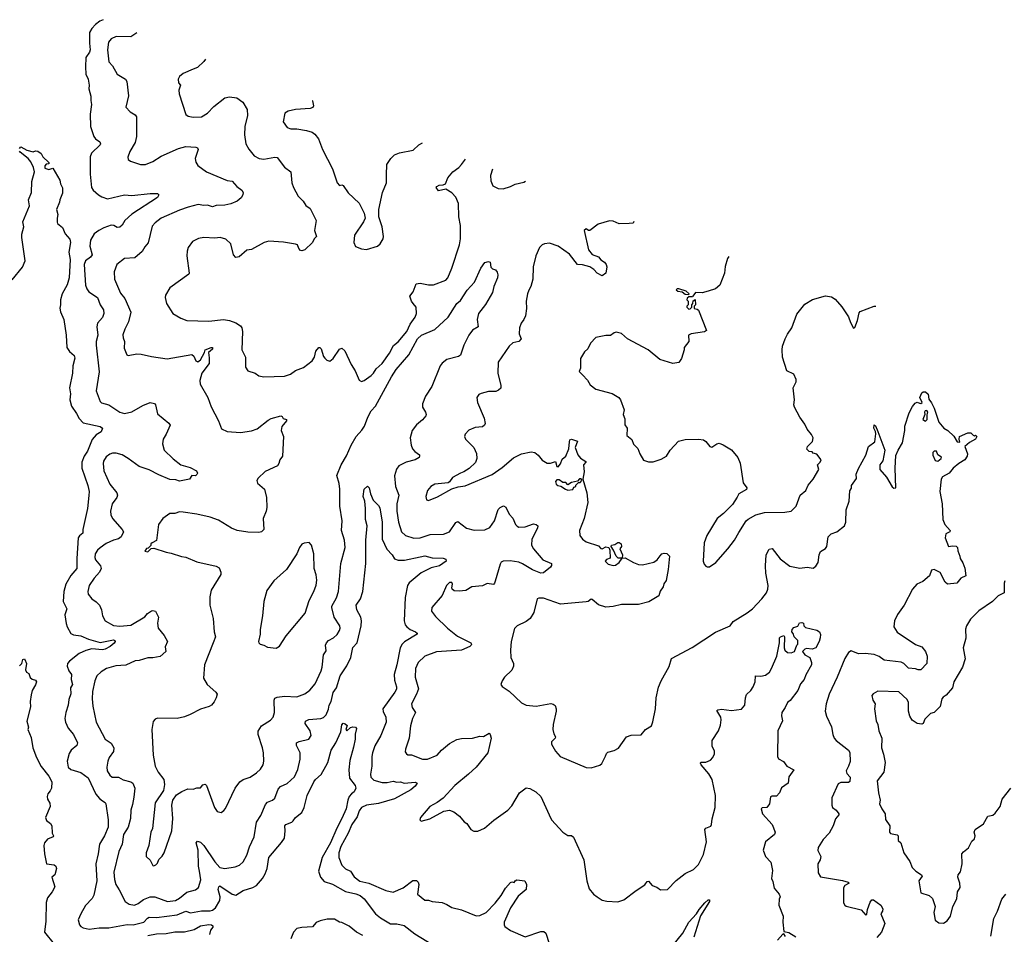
# Model space of a CAD drawing. Extents: x 1933546 to 2138868, y 524910 to 667279.
# Tile 461 of 466: x 2070205 to 2078270, y 642297 to 649791. Entities that reach past the tile are written whole.
import ezdxf

# ---------------------------------------------------------------- set-up
doc = ezdxf.new("R2010")
doc.units = 0

msp = doc.modelspace()

# ---------------------------------------------------------------- linework, layer by layer
at = {"layer": '0CON10XD'}
for points in [[(2070888, 649791.2), (2070861.6, 649778.4), (2070827.1, 649752.9), (2070795, 649719.4), (2070777.6, 649685), (2070777.7, 649597.7), (2070783.8, 649545), (2070777.5, 649525), (2070747.4, 649482.6), (2070743.2, 649405), (2070746.4, 649345), (2070766.7, 649305), (2070774.2, 649255), (2070771.9, 649225), (2070789.4, 649165), (2070787.7, 649127.7), (2070794.2, 649095), (2070782.6, 649017.4), (2070784.2, 648915), (2070813, 648833), (2070826.2, 648815), (2070860.9, 648790.9), (2070867.5, 648775), (2070864, 648765), (2070793, 648697), (2070782.6, 648667.4), (2070783.3, 648525), (2070792.5, 648415), (2070806, 648395), (2070852, 648355), (2070878.8, 648338.8), (2070925, 648324.4), (2071064.3, 648355.7), (2071125, 648351.5), (2071275, 648368.1), (2071335, 648366), (2071343.8, 648355), (2071334, 648335), (2071123.2, 648196.8), (2071066.7, 648145), (2071045, 648106.2), (2071025, 648091.2), (2071005, 648088.6), (2070975.3, 648105.3), (2070955, 648107.8), (2070895.3, 648084.7), (2070854.3, 648065), (2070815, 648035.7), (2070784.4, 647985), (2070780.9, 647935), (2070798.5, 647865), (2070785.7, 647845), (2070743.3, 647815), (2070733.9, 647786.1), (2070744.5, 647615), (2070754.4, 647585), (2070770.9, 647560.9), (2070843.6, 647513.6), (2070864.4, 647455), (2070891.1, 647415), (2070895.6, 647385), (2070885, 647352), (2070842, 647305), (2070837.1, 647275), (2070845.6, 647205), (2070830.9, 647155), (2070832.7, 647125), (2070856.2, 646905), (2070831.1, 646751.1), (2070863.7, 646663.7), (2070875, 646652.9), (2070935, 646635.5), (2071025, 646574.4), (2071065, 646564.4), (2071125, 646577.5), (2071215, 646630), (2071275, 646654.3), (2071310, 646645), (2071317.5, 646635), (2071335, 646561.2), (2071428, 646485), (2071438.6, 646468.6), (2071405.6, 646395), (2071379.4, 646355), (2071374, 646315), (2071388.6, 646265), (2071461.7, 646191.7), (2071524.2, 646145), (2071603, 646123), (2071654, 646095), (2071660.8, 646075), (2071656.8, 646063.2), (2071645, 646053.8), (2071615, 646057.5), (2071595, 646026.7), (2071515, 646010.6), (2071485, 646021.4), (2071435, 646023.1), (2071345, 646060.5), (2071265, 646102.5), (2071185, 646130), (2071095, 646196.7), (2071045, 646226.2), (2070995, 646239.1), (2070965, 646238.2), (2070945, 646231.9), (2070915, 646210), (2070893.1, 646175), (2070888.1, 646155), (2070894.4, 646095), (2070945, 645984), (2071000, 645915), (2071005.5, 645895), (2071000.6, 645875), (2070963.5, 645825), (2070949.4, 645765), (2070950.6, 645735), (2070964.6, 645704.6), (2071044.4, 645615), (2071054.4, 645595), (2071037.3, 645552.7), (2071015, 645537.7), (2070974.8, 645525.2), (2070915, 645497.8), (2070865.4, 645464.6), (2070842.5, 645445), (2070823.1, 645415), (2070820, 645385), (2070825.6, 645365), (2070867.4, 645317.4), (2070872.5, 645295), (2070860, 645265), (2070814.4, 645215), (2070773.3, 645155), (2070763.4, 645106.6), (2070767.1, 645085), (2070795, 645046), (2070832.2, 645022.2), (2070858.8, 644995), (2070874.2, 644954.2), (2070882.5, 644905), (2070906, 644865), (2070975, 644825.8), (2071025, 644821.5), (2071115, 644831.1), (2071230.8, 644899.2), (2071251.2, 644925), (2071285, 644947.1), (2071295, 644950.8), (2071316.7, 644945), (2071342.5, 644895), (2071334.2, 644845), (2071340, 644805), (2071390, 644745), (2071416.7, 644695), (2071397, 644653), (2071403.3, 644615), (2071355, 644572.5), (2071296.7, 644563.3), (2071255, 644562.5), (2071185, 644539.6), (2071152.4, 644537.6), (2071075, 644501.8), (2070993, 644497), (2070916, 644474), (2070872.3, 644447.7), (2070836.3, 644413.7), (2070819.5, 644375), (2070802.7, 644285), (2070799.1, 644225), (2070804.6, 644165), (2070831.9, 644035), (2070905, 643896.2), (2070955, 643862), (2070975.6, 643825), (2070974.3, 643795), (2070938.1, 643745), (2070926.7, 643715), (2070918.6, 643665), (2070922.5, 643635), (2070945, 643600), (2070963.3, 643585), (2071015, 643584.2), (2071052.1, 643562.1), (2071115, 643546.9), (2071132.5, 643535), (2071149.6, 643495), (2071139.8, 643420.2), (2071130.6, 643359.4), (2071116.5, 643315), (2071113.3, 643245), (2071092.8, 643175), (2071054.7, 643115), (2071045.4, 643034.6), (2071016.2, 642975), (2070977.8, 642805), (2070981.1, 642745), (2070993.1, 642705), (2071021.4, 642661.4), (2071068.6, 642565), (2071102.4, 642542.4), (2071145.7, 642535.7), (2071175, 642548.5), (2071218.2, 642581.8), (2071275, 642604.4), (2071312.7, 642602.7), (2071415, 642565.6), (2071481.2, 642575), (2071515, 642592.2), (2071575, 642640.8), (2071645, 642660), (2071670.5, 642679.5), (2071688, 642742), (2071679.4, 642815), (2071668.6, 642855), (2071666.8, 642986.8), (2071651.4, 643045), (2071660.8, 643059.2), (2071685, 643052.5), (2071715, 643024.3), (2071805, 642890.6), (2071845, 642844.6), (2071885, 642836.2), (2071970, 642850), (2072005, 642864.2), (2072035, 642890), (2072065.4, 642944.6), (2072087.2, 643012.8), (2072125.8, 643095), (2072145.6, 643215), (2072179.7, 643270.3), (2072218.6, 643361.4), (2072235, 643380.8), (2072275, 643395.8), (2072295, 643412), (2072323.3, 643485), (2072341.1, 643508.9), (2072395, 643531.9), (2072455, 643585.8), (2072483.8, 643646.2), (2072502.4, 643732.4), (2072503.5, 643785), (2072471.9, 643845), (2072472, 643865), (2072493.8, 643876.2), (2072573.1, 643896.9), (2072594, 643925), (2072583.3, 643965), (2072544.3, 644025), (2072546.6, 644043.4), (2072575, 644056.1), (2072673.3, 644065), (2072695, 644074.4), (2072715, 644095.7), (2072735, 644141.2), (2072738.9, 644175), (2072756.9, 644205), (2072772.6, 644277.4), (2072799.2, 644315), (2072830.4, 644415), (2072884.1, 644495.9), (2072917.1, 644565), (2072933.1, 644646.9), (2072969.5, 644685), (2073003.1, 644825), (2073005.5, 644865), (2072998.9, 644895), (2072966.5, 644955), (2072960.8, 644995), (2072998, 645045), (2073015.6, 645104.4), (2073039.2, 645335), (2073039.6, 645525), (2073051.1, 645645), (2073038.6, 645695), (2073037, 645787), (2073031.1, 645845), (2073020, 645885), (2073026.4, 645943.6), (2073055, 645970), (2073067.5, 645955), (2073078.8, 645905), (2073100.8, 645855), (2073145, 645809.5), (2073155, 645790), (2073174.7, 645675), (2073173.2, 645535), (2073211.5, 645451.5), (2073255.3, 645405.3), (2073275, 645374.4), (2073305, 645361.8), (2073357.8, 645362.2), (2073485, 645389.5), (2073525, 645396.7), (2073585, 645380.8), (2073675, 645380), (2073695, 645370), (2073697.5, 645355), (2073643.8, 645315), (2073575, 645298.5), (2073495, 645257.8), (2073395, 645176.2), (2073380.8, 645155), (2073362.6, 645057.4), (2073354.6, 644865), (2073363.4, 644833.4), (2073376, 644816), (2073404.7, 644794.7), (2073448, 644775), (2073460, 644765), (2073460, 644755), (2073357.4, 644692.6), (2073339.4, 644675), (2073322.5, 644645), (2073294.7, 644505.3), (2073271.6, 644425), (2073275, 644380), (2073291.8, 644325), (2073290.5, 644305), (2073278.9, 644281.1), (2073178.6, 644145), (2073181.2, 644121.2), (2073205.6, 644075), (2073208.1, 644035), (2073164.4, 643925), (2073115, 643840), (2073095.4, 643785), (2073089.6, 643755), (2073090, 643675), (2073077.9, 643607.9), (2073080.6, 643585), (2073105, 643558.9), (2073175, 643542), (2073215, 643540.3), (2073265, 643550.5), (2073295, 643542.5), (2073325, 643545.3), (2073355, 643536.3), (2073445, 643544.3), (2073460, 643535), (2073445, 643511.9), (2073409.5, 643480.5), (2073275, 643407.3), (2073145, 643369.1), (2073045, 643355.4), (2073005.3, 643334.7), (2072985, 643307.5), (2072970.5, 643259.5), (2072925, 643195.5), (2072897.1, 643125), (2072835.6, 643015.6), (2072819.6, 642965), (2072820.6, 642925), (2072844, 642864), (2072875, 642834.4), (2072914.6, 642814.6), (2072945, 642767.8), (2072992.6, 642732.6), (2073065, 642716.7), (2073203.3, 642655), (2073265, 642642), (2073345, 642676.7), (2073425, 642738), (2073455, 642737.5), (2073470, 642725), (2073475.8, 642705), (2073463.8, 642625), (2073525, 642576.7), (2073555, 642576.7), (2073585, 642566.7), (2073665, 642556.2), (2073705, 642541.2), (2073745, 642516), (2073825, 642496), (2073945, 642448.6), (2073975, 642450), (2074025, 642474.5), (2074099.4, 642550.6), (2074148.2, 642615), (2074183.9, 642676.1), (2074225, 642721.2), (2074236.2, 642726.2), (2074255, 642720), (2074262.5, 642735), (2074276.2, 642743.8), (2074342.5, 642735), (2074356.2, 642705), (2074353.3, 642665), (2074289.4, 642610.6), (2074224.4, 642515), (2074173.1, 642395), (2074172.5, 642375), (2074179.7, 642359.7), (2074225, 642326.9), (2074345, 642275.8), (2074475, 642319.2), (2074499.5, 642319.5), (2074513.8, 642305), (2074541.7, 642221.7)], [(2071165.4, 649684.3), (2071115, 649651.5), (2070995, 649653.1), (2070955, 649633.1), (2070933.6, 649606.4), (2070925.3, 649545), (2070936.7, 649446.7), (2070965, 649414), (2071005, 649344.2), (2071073.3, 649305), (2071084.1, 649284.1), (2071096.6, 649166.6), (2071074, 649075), (2071111.2, 649035), (2071150.3, 649010.3), (2071161.4, 648995), (2071162.1, 648835), (2071151.9, 648785), (2071108.3, 648711.7), (2071092.5, 648665), (2071094, 648645), (2071112, 648632), (2071195, 648604.3), (2071235, 648604.4), (2071295, 648630), (2071365, 648673.6), (2071505, 648735.5), (2071565, 648753.3), (2071647.5, 648747.5), (2071660.8, 648740.8), (2071667.7, 648727.7), (2071643.8, 648655), (2071648, 648625), (2071665.6, 648595.6), (2071735, 648545.7), (2071905, 648474.2), (2071945, 648467.5), (2071983.8, 648425), (2072026, 648395), (2072037.1, 648375), (2072034, 648355), (2072019.5, 648330.5), (2071985.9, 648304.1), (2071935, 648282.9), (2071885, 648271.5), (2071815, 648267.8), (2071785, 648258.9), (2071745, 648270.5), (2071715, 648268.1), (2071666.4, 648276.4), (2071585, 648255.6), (2071515, 648231.5), (2071365, 648164.3), (2071315, 648127.5), (2071290.7, 648099.3), (2071258.3, 647961.7), (2071231, 647929), (2071209.5, 647890.5), (2071149.8, 647840.2), (2071065, 647833.8), (2071000.8, 647785), (2070979.4, 647725), (2070983.1, 647665), (2071029.8, 647549.8), (2071065.4, 647505.4), (2071115.6, 647395.6), (2071097.8, 647315), (2071065.5, 647254.5), (2071050.7, 647209.3), (2071051.9, 647185), (2071062.9, 647155), (2071060.5, 647099.5), (2071084, 647045), (2071095, 647038.8), (2071165, 647052), (2071200.5, 647050.5), (2071285, 647031.4), (2071413.2, 647013.2), (2071615, 647047.5), (2071632.9, 647032.9), (2071647.1, 646995), (2071665, 646986.9), (2071686.7, 647005), (2071720, 647065), (2071725, 647085.7), (2071773.3, 647105), (2071783.8, 647103.8), (2071785, 647092), (2071751.2, 647065), (2071758.3, 647021.7), (2071756.7, 646975), (2071698, 646895), (2071681.2, 646835), (2071683.8, 646805), (2071745.4, 646695.4), (2071775, 646620), (2071833.8, 646505), (2071858.3, 646438.3), (2071905, 646416.9), (2072015, 646407.5), (2072105, 646421.4), (2072150.3, 646439.7), (2072239.7, 646510.3), (2072265, 646524), (2072345, 646543.8), (2072355, 646540), (2072364.2, 646524.2), (2072390, 646515), (2072390, 646505), (2072353.2, 646456.8), (2072346.1, 646426.1), (2072366, 646375), (2072358, 646215), (2072335.8, 646185), (2072328.8, 646155), (2072315.7, 646134.3), (2072215, 646088.8), (2072157.5, 646035), (2072147.5, 646015), (2072153.6, 645993.6), (2072210, 645945), (2072228, 645875), (2072229.2, 645795), (2072224, 645765), (2072200.8, 645705), (2072204, 645615), (2072185, 645593.3), (2072165, 645588.8), (2072075, 645590.8), (2071985.8, 645605.8), (2071940, 645625), (2071835, 645689.2), (2071766, 645714), (2071655, 645740), (2071545, 645755.7), (2071515, 645757.5), (2071475, 645746), (2071435, 645743.8), (2071377, 645703), (2071342.5, 645655), (2071326.1, 645523.9), (2071290, 645505), (2071280, 645495), (2071278.3, 645481.7), (2071258.3, 645461.7), (2071245, 645457.5), (2071230, 645435), (2071255, 645430), (2071281.7, 645458.3), (2071305, 645460), (2071405, 645426.7), (2071445, 645421.2), (2071531.7, 645391.7), (2071565, 645386.2), (2071655, 645348.8), (2071814.1, 645314.1), (2071838.3, 645298.3), (2071853.3, 645265), (2071853.3, 645245), (2071774.3, 645115.7), (2071761.7, 645061.7), (2071764.1, 644994.1), (2071790.8, 644885), (2071798.1, 644775), (2071808.1, 644735), (2071791.4, 644685), (2071720, 644505), (2071712, 644395), (2071741.9, 644345), (2071811.7, 644281.7), (2071822.5, 644265), (2071815.8, 644235), (2071798.3, 644201.7), (2071775.5, 644174.5), (2071757.2, 644162.8), (2071685, 644141.4), (2071602.6, 644097.4), (2071555, 644079.4), (2071495, 644064), (2071335, 644066.7), (2071315, 644060), (2071298.3, 644041.7), (2071288.8, 643975), (2071297.5, 643765), (2071314.2, 643675), (2071340, 643625), (2071385, 643566.2), (2071391.4, 643525), (2071382.9, 643475), (2071315.6, 643375), (2071294.3, 643165), (2071279.2, 643135), (2071264.2, 643025), (2071242.5, 642965), (2071240, 642935), (2071273, 642903), (2071295, 642860), (2071305, 642857.5), (2071320, 642865), (2071335, 642880), (2071345, 642910), (2071373, 642937), (2071390, 642965), (2071452.5, 643145), (2071460, 643245), (2071451.4, 643355), (2071460, 643395), (2071490.3, 643439.7), (2071532.6, 643467.4), (2071582.5, 643487.5), (2071625, 643486.7), (2071655, 643497.1), (2071685, 643495.7), (2071705, 643521.1), (2071725, 643526.9), (2071736.2, 643515), (2071802, 643335), (2071824.2, 643304.2), (2071855, 643296.2), (2071878.3, 643311.7), (2071891.2, 643328.8), (2071971.4, 643495), (2072008.8, 643545), (2072035.7, 643564.3), (2072094.5, 643585.5), (2072145, 643619.4), (2072178.8, 643651.2), (2072198.9, 643685), (2072205.5, 643715.5), (2072202.4, 643782.4), (2072194.4, 643825), (2072158.6, 643935), (2072159.1, 643960.9), (2072186.2, 644003.8), (2072259.8, 644050.2), (2072281.9, 644075), (2072293.3, 644115), (2072289.4, 644215), (2072295, 644231.2), (2072315, 644241.1), (2072375, 644248.8), (2072475, 644242.5), (2072542.2, 644267.8), (2072583, 644297), (2072625, 644348), (2072675, 644456.2), (2072683.6, 644486.4), (2072693.8, 644586.2), (2072715, 644620), (2072710, 644665), (2072717.1, 644685), (2072734.2, 644705), (2072775, 644727.1), (2072805, 644753.5), (2072825.8, 644785.8), (2072831.1, 644805), (2072826.7, 644825), (2072781.8, 644895), (2072762.5, 644975), (2072763.4, 644986.6), (2072800, 645055), (2072816.2, 645105), (2072834.5, 645335), (2072871.2, 645465), (2072865.4, 645525), (2072841.2, 645605), (2072845.4, 645685.4), (2072827.7, 645805), (2072827.3, 645945), (2072821.5, 645991.5), (2072802.5, 646055), (2072837.3, 646145), (2072881.9, 646218.1), (2072921.2, 646305), (2072961.3, 646375), (2073008.8, 646428.8), (2073030, 646460), (2073056.2, 646535), (2073085.4, 646585), (2073118.4, 646625), (2073251.4, 646865), (2073288.2, 646925), (2073392.3, 647045), (2073465, 647176.4), (2073497.1, 647205), (2073605, 647253.6), (2073714.2, 647355), (2073785.8, 647465), (2073815, 647490.8), (2073871.8, 647575), (2073929.7, 647640.3), (2073982.5, 647755), (2074015, 647802.5), (2074045, 647810), (2074060, 647805), (2074063.9, 647763.9), (2074079.3, 647749.3), (2074101.2, 647741.2), (2074115, 647722.5), (2074121.7, 647701.7), (2074120, 647675), (2074088.6, 647605), (2074078, 647555), (2074021.7, 647458.3), (2073962.5, 647385), (2073952.9, 647335), (2073960, 647275), (2073915, 647245.8), (2073884.5, 647205.5), (2073842.2, 647125), (2073816.8, 647043.2), (2073798.8, 647031.2), (2073705, 647007.5), (2073665, 646976), (2073648.6, 646955), (2073580, 646785), (2073530, 646705), (2073505.8, 646644.2), (2073504, 646615), (2073530, 646575), (2073535.8, 646555.8), (2073532.5, 646545), (2073505, 646512.9), (2073455, 646472), (2073420.6, 646425), (2073403.3, 646365), (2073412.5, 646305), (2073423.5, 646275), (2073441.9, 646251.9), (2073478.8, 646225), (2073481.2, 646215), (2073476.2, 646205), (2073445, 646185.6), (2073370, 646165), (2073311.2, 646135), (2073292.4, 646107.6), (2073276.6, 646053.4), (2073283.5, 645965), (2073311.5, 645895), (2073295.6, 645825), (2073295.5, 645765), (2073308.5, 645675), (2073331.9, 645595), (2073365.5, 645565.5), (2073435, 645543.6), (2073485, 645545.5), (2073568.3, 645571.7), (2073675.4, 645574.6), (2073725, 645595.7), (2073777.8, 645672.2), (2073795, 645679.2), (2073864.6, 645624.6), (2073927.6, 645607.6), (2074015, 645610.4), (2074055, 645630), (2074095.5, 645685), (2074125, 645778.8), (2074140, 645795), (2074168.3, 645808.3), (2074187.6, 645797.6), (2074215, 645738.8), (2074245.5, 645705.5), (2074265.8, 645655.8), (2074280.3, 645640.3), (2074295, 645634.2), (2074345, 645635.6), (2074415, 645659.1), (2074435, 645655.6), (2074449.2, 645645), (2074447.1, 645625), (2074400, 645535), (2074398.6, 645485), (2074414.6, 645454.6), (2074490, 645365), (2074560, 645335), (2074561.7, 645318.3), (2074552.5, 645305), (2074495, 645258.8), (2074475, 645256.2), (2074405, 645282.1), (2074325, 645333.1), (2074295, 645345.6), (2074222.7, 645357.3), (2074165, 645354), (2074150, 645345), (2074141.2, 645328.8), (2074099.4, 645190.6), (2074095.5, 645174.5), (2074085, 645164.3), (2074035, 645171.2), (2073995, 645152), (2073910, 645145), (2073860, 645115), (2073805, 645109.1), (2073765, 645112.2), (2073747.5, 645125), (2073743.6, 645136.4), (2073750.5, 645165), (2073745, 645180), (2073725, 645178.9), (2073700, 645155), (2073666, 645074), (2073581.2, 644975), (2073578.8, 644945), (2073611.3, 644901.3), (2073708.6, 644805), (2073790.5, 644740.5), (2073900, 644685), (2073906.2, 644675), (2073903.3, 644665), (2073893.3, 644655), (2073825, 644625.7), (2073619.5, 644610.5), (2073525, 644575.4), (2073467.8, 644525), (2073448.2, 644475), (2073444.6, 644404.6), (2073471.7, 644308.3), (2073456.5, 644265), (2073415.6, 644185), (2073420.9, 644155), (2073447.5, 644115), (2073423.9, 644066.1), (2073406.5, 644005), (2073396.7, 643905), (2073366.2, 643815), (2073363.3, 643793.3), (2073372.5, 643775), (2073385, 643767.5), (2073415, 643766), (2073505, 643731.4), (2073545, 643731.4), (2073624.2, 643765), (2073660, 643805), (2073725, 643859.2), (2073785, 643892.5), (2073825, 643900.8), (2073915, 643902.9), (2073975, 643920), (2074005, 643918), (2074050, 643945), (2074060, 643935), (2074066.7, 643905), (2074040, 643785), (2073944.2, 643665), (2073881.1, 643608.9)], [(2071727.4, 649467.5), (2071715, 649448.8), (2071660.6, 649399.4), (2071625.8, 649385.8), (2071545, 649350), (2071514.1, 649325.9), (2071503.3, 649305), (2071506.7, 649275), (2071523.3, 649255), (2071510, 649215), (2071511.2, 649185), (2071566.7, 649015), (2071585, 649001.2), (2071625, 648992.5), (2071695, 648996), (2071745, 649024), (2071795, 649078.8), (2071885, 649150), (2071925, 649160), (2071985, 649151.2), (2072034.2, 649114.2), (2072068.9, 649055), (2072070.9, 649005), (2072048.6, 648915), (2072047, 648847), (2072058, 648775), (2072081.1, 648731.1), (2072126.3, 648676.3), (2072165.9, 648654.1), (2072205, 648648), (2072295, 648665.6), (2072315, 648662.5), (2072375, 648583.3), (2072426, 648545), (2072434.2, 648455), (2072448, 648415), (2072485.8, 648345), (2072528, 648305), (2072550, 648270), (2072585, 648243.3), (2072632.5, 648145), (2072621.2, 648065), (2072637.5, 648015), (2072616.7, 647995), (2072602.5, 647965), (2072540, 647905), (2072515, 647897.5), (2072505, 647901.2), (2072492, 647915), (2072480, 647945), (2072465, 647951.2), (2072365, 647969.4), (2072245, 647975.7), (2072206.7, 647965), (2072105, 647909.2), (2072065, 647902.5), (2072002, 647848), (2071975, 647843.3), (2071955.4, 647865), (2071934, 647954), (2071895, 647992), (2071847.1, 648007.1), (2071805, 648000.5), (2071715, 648006.4), (2071670.5, 647999.5), (2071620, 647975), (2071586.2, 647925), (2071576.2, 647895), (2071573.8, 647855), (2071594.4, 647715), (2071591.4, 647705), (2071436.2, 647595), (2071398.6, 647535), (2071395.8, 647515), (2071406.7, 647465), (2071460, 647385), (2071525, 647346.2), (2071575, 647326.2), (2071755, 647321.9), (2071874.2, 647334.2), (2071925, 647327.5), (2071975, 647308), (2072015, 647283.5), (2072025.3, 647265.2), (2072029.5, 647235), (2072024.4, 647085), (2072054.2, 647025), (2072054, 646945), (2072073.3, 646915), (2072133.9, 646893.9), (2072165, 646873.8), (2072205, 646863.8), (2072375, 646870.8), (2072424.3, 646885.7), (2072464.3, 646915.7), (2072529.7, 646940.3), (2072602, 646995), (2072618.9, 647025), (2072630, 647075), (2072655, 647103.8), (2072665, 647106.2), (2072675.5, 647095.5), (2072695, 647032.5), (2072705, 647017.5), (2072721.7, 647001.7), (2072745, 646993.3), (2072772.5, 647015), (2072825, 647092.5), (2072845, 647100), (2072868.3, 647078.3), (2072920, 646965), (2072953.3, 646915), (2072987, 646837), (2073005, 646827.5), (2073027.5, 646835), (2073083.3, 646875), (2073104.1, 646895.9), (2073125, 646931.2), (2073175.6, 646975), (2073235, 647060), (2073267.7, 647122.3), (2073305, 647150.6), (2073375, 647237.5), (2073402.5, 647295), (2073445.5, 647354.5), (2073455.5, 647384.5), (2073453.3, 647435), (2073428.8, 647465), (2073413.6, 647483.6), (2073400.6, 647525), (2073427.9, 647562.1), (2073452.4, 647627.6), (2073485, 647632), (2073555, 647619.1), (2073595, 647618.6), (2073695, 647655.6), (2073710.9, 647675), (2073745.5, 647755), (2073807.5, 647945), (2073815.6, 647995.6), (2073814.6, 648105), (2073801.5, 648175), (2073798.7, 648285), (2073777.9, 648337.9), (2073745, 648372.5), (2073695, 648401.2), (2073635, 648390), (2073617.5, 648415), (2073622.5, 648425), (2073640, 648435), (2073675, 648436.7), (2073693.9, 648446.1), (2073712.9, 648495), (2073752.5, 648545), (2073801.1, 648578.9), (2073824.3, 648605), (2073855.6, 648649.2)], [(2072607.4, 649128.1), (2072604.2, 649125.8), (2072612, 649085), (2072607.7, 649072.3), (2072585, 649063.8), (2072463.6, 649056.4), (2072405, 649042.5), (2072376.7, 649025), (2072363.9, 648953.9), (2072395, 648907.5), (2072427, 648897), (2072475, 648896.7), (2072555, 648884.2), (2072600.9, 648870.9), (2072623.6, 648853.6), (2072651.9, 648815), (2072685, 648726.7), (2072767.9, 648567.9), (2072806.2, 648455), (2072825, 648433.3), (2072845, 648437.5), (2072855, 648432.5), (2072895, 648372), (2072985, 648288), (2073028, 648205), (2073033.9, 648166.1), (2073022, 648135), (2072948.8, 648025), (2072941.2, 647965), (2072955, 647932.5), (2073005, 647912.5), (2073045, 647907.5), (2073135, 647936.7), (2073156.7, 647955), (2073183.3, 647995), (2073186.2, 648015), (2073174.2, 648095), (2073148, 648175), (2073145.7, 648235), (2073175.8, 648375.8), (2073209.1, 648455), (2073210.5, 648520.5), (2073211.9, 648605), (2073245, 648654), (2073275, 648684), (2073315, 648701.4), (2073429.1, 648720.9), (2073473.7, 648766.3), (2073504.3, 648782.2)], [(2070202.5, 648735), (2070215, 648750), (2070265, 648722.5), (2070315, 648707.5), (2070335, 648717.5), (2070355, 648712.5), (2070382.5, 648695), (2070395, 648667.5), (2070445, 648620), (2070445, 648610), (2070423, 648607), (2070410, 648595), (2070412.5, 648575), (2070445, 648562.5), (2070477.5, 648575), (2070533.3, 648475), (2070538.8, 648445), (2070555.9, 648414.1), (2070555, 648370), (2070533.3, 648315), (2070532.5, 648295), (2070506.7, 648235), (2070518.8, 648195), (2070511.2, 648165), (2070511.7, 648131.7), (2070515, 648122.5), (2070555, 648087.5), (2070576.9, 648036.9), (2070615, 647993.8), (2070621.9, 647965), (2070608.9, 647885), (2070617.7, 647825), (2070610.4, 647675), (2070595, 647618), (2070553.1, 647545), (2070539.4, 647495), (2070540.8, 647455), (2070533.5, 647426.5), (2070538.3, 647398.3), (2070568, 647335), (2070586.7, 647205), (2070591.4, 647105), (2070612.4, 647072.4), (2070650.3, 647040.3), (2070657, 647017), (2070641.2, 646955), (2070637.5, 646895), (2070614.2, 646775), (2070620.8, 646725), (2070617.1, 646675), (2070629.2, 646625), (2070671.9, 646565), (2070692, 646522), (2070725, 646488), (2070865, 646458), (2070883.3, 646445), (2070873.3, 646415), (2070830.6, 646389.4), (2070799.1, 646350.9), (2070762.1, 646255), (2070734.7, 646215.3), (2070715.5, 646165), (2070715.4, 646115), (2070764.4, 645975), (2070774.4, 645925), (2070772.9, 645892.9), (2070760.4, 645785), (2070723.3, 645615), (2070722, 645585), (2070695, 645563.1), (2070685.4, 645545), (2070672.9, 645375), (2070674.4, 645295), (2070623.1, 645236.9), (2070584.2, 645165.8), (2070567.7, 645105), (2070561.9, 645025), (2070591.1, 644965), (2070575.6, 644915), (2070585, 644842.5), (2070592.9, 644815), (2070625, 644761.2), (2070645, 644750), (2070705, 644742.5), (2070768, 644715), (2070865, 644688.8), (2070975, 644710), (2070984.4, 644705), (2070986.9, 644695), (2070978, 644682), (2070945.3, 644654.7), (2070905, 644633.3), (2070885, 644628.7), (2070795.3, 644635.3), (2070746.3, 644623.6), (2070693.1, 644596.9), (2070613.3, 644535), (2070596.7, 644515), (2070593.3, 644495), (2070608.8, 644455), (2070628.8, 644425), (2070625.8, 644385), (2070638.6, 644345), (2070622.5, 644315), (2070623.5, 644266.5), (2070608.3, 644221.7), (2070603.5, 644175), (2070582.5, 644115), (2070575.6, 644065), (2070580, 644035), (2070602.5, 643985), (2070645, 643934.2), (2070678.6, 643865), (2070674.2, 643845), (2070627.1, 643805), (2070611.7, 643778.3), (2070592.9, 643715), (2070602.5, 643665), (2070625, 643646.9), (2070705, 643623.1), (2070765, 643578.5), (2070829.4, 643445), (2070859.4, 643409.4), (2070885, 643390), (2070905.5, 643375.5), (2070910, 643365), (2070928.9, 643235), (2070929.5, 643175), (2070900, 643105), (2070858.2, 643035), (2070848.5, 642955), (2070829.6, 642875), (2070838.4, 642735), (2070813.5, 642616.5), (2070799.1, 642590.9), (2070745, 642534), (2070705, 642463.8), (2070685.7, 642415), (2070696, 642375), (2070705, 642362), (2070725, 642350.8), (2070775, 642338.5), (2070855, 642349.5), (2070935, 642350.9), (2071085, 642376.1), (2071135, 642373.3), (2071222.5, 642395), (2071251, 642429), (2071265, 642436.8), (2071326.1, 642433.9), (2071495, 642457.1), (2071565, 642486.9), (2071605, 642472.3), (2071695, 642489.3), (2071765, 642488.4), (2071785, 642493.9), (2071809.5, 642515), (2071844.2, 642575), (2071846.2, 642605), (2071831.9, 642665), (2071835.3, 642684.7), (2071845, 642693.6), (2071945, 642624.5), (2071975, 642618.5), (2072035, 642655.4), (2072115, 642680), (2072145, 642695.5), (2072195, 642754.4), (2072216.8, 642793.2), (2072232.1, 642835), (2072245, 642925.8), (2072350.5, 643049.5), (2072373.1, 643085), (2072380, 643145), (2072375.8, 643185), (2072385, 643195.6), (2072434.6, 643215.4), (2072445, 643227.5), (2072465, 643254.2), (2072516, 643295), (2072534.1, 643335.9), (2072560, 643435), (2072615.6, 643545), (2072628.6, 643565), (2072675, 643607.1), (2072713.5, 643675), (2072728.1, 643705), (2072757.1, 643805), (2072794.4, 643865), (2072834.4, 643955), (2072845, 644012.5), (2072855, 644026.7), (2072872.5, 644022.5), (2072887, 644007), (2072877.5, 643975), (2072885, 643963.3), (2072915, 643990), (2072933, 643997), (2072955, 643993.3), (2072963.6, 643983.6), (2072952.1, 643937.9), (2072953.1, 643895), (2072940.2, 643829.8), (2072908.2, 643721.8), (2072901.1, 643645), (2072906.1, 643576.1), (2072952, 643515), (2072958.8, 643495), (2072946.2, 643465), (2072922.3, 643447.7), (2072905.3, 643424.7), (2072893.6, 643396.4), (2072878.9, 643325), (2072844.7, 643245), (2072802.9, 643167.1), (2072750.8, 643045), (2072684.1, 642925.9), (2072652.7, 642815), (2072669.6, 642765), (2072699.7, 642729.7), (2072767, 642707), (2072875, 642646.9), (2072959.2, 642629.2), (2072994.3, 642615), (2073027.6, 642587.6), (2073120.9, 642465), (2073160.9, 642430.9), (2073242.5, 642382.5), (2073295, 642382.5), (2073355, 642369.4), (2073441.2, 642301.2), (2073590.6, 642210.6)], [(2070145, 647660), (2070227.2, 647762.8), (2070250, 647815), (2070222.3, 648007.7), (2070222, 648035), (2070238.6, 648095), (2070230, 648135), (2070284.4, 648265), (2070278.5, 648315), (2070300.8, 648375), (2070306, 648465), (2070326.7, 648545), (2070318.8, 648578.8), (2070296.4, 648626.4), (2070273.6, 648653.6), (2070210, 648705), (2070203.3, 648715)], [(2074079.2, 648566.3), (2074060.8, 648515), (2074065, 648470), (2074080.5, 648430.5), (2074125, 648406.7), (2074165, 648406.2), (2074225, 648424), (2074265, 648443.8), (2074335, 648460.8), (2074348.1, 648466.7)], [(2075235, 648138.2), (2075231.2, 648125), (2075198.3, 648121.7), (2075115, 648118.1), (2075065, 648141.2), (2075036.6, 648143.4), (2074942.5, 648115), (2074875, 648062.5), (2074863, 648063), (2074845, 648077.5), (2074830, 648065), (2074863.8, 647905), (2074895, 647866.7), (2074945, 647848), (2074964.5, 647824.5), (2074996.2, 647805), (2075008, 647785), (2075013.8, 647765), (2075007.5, 647715), (2074976.4, 647693.6), (2074935, 647712.9), (2074909.2, 647745), (2074875, 647766.9), (2074815, 647783.1), (2074775, 647785.6), (2074709.1, 647869.1), (2074616.7, 647935), (2074545, 647960.6), (2074505, 647955.5), (2074485, 647945.7), (2074464.3, 647925), (2074432.8, 647857.2), (2074410.6, 647765), (2074409.4, 647665), (2074391.4, 647605), (2074375.5, 647574.5), (2074364.3, 647545), (2074354.4, 647485.6), (2074357.5, 647425), (2074349.5, 647365), (2074335, 647333.8), (2074312, 647305), (2074298.8, 647265), (2074296, 647216), (2074313.8, 647175), (2074292.5, 647155), (2074245, 647142.5), (2074214.6, 647115.4), (2074124.2, 646985), (2074120.6, 646895), (2074147.1, 646795), (2074145, 646772.5), (2074127.5, 646755), (2074104.1, 646745.9), (2074045, 646744.2), (2073985, 646728.8), (2073965, 646720), (2073948.8, 646695), (2073954.2, 646655), (2074010.6, 646525), (2074017.3, 646482.7), (2074012.3, 646467.7), (2073995.9, 646454.1), (2073935, 646450.8), (2073885, 646428), (2073853.3, 646395), (2073850, 646375), (2073856.7, 646355), (2073926, 646285), (2073947.7, 646237.7), (2073949.2, 646195), (2073938.3, 646161.7), (2073885.8, 646114.2), (2073844.2, 646085.8), (2073815, 646076.2), (2073750.3, 646039.7), (2073726.4, 646003.6), (2073715, 645997.5), (2073605, 645986), (2073572.5, 645965), (2073546.4, 645933.6), (2073531.2, 645885), (2073537, 645857), (2073555, 645852.5), (2073627.7, 645882.3), (2073743.8, 645946.2), (2073797, 645963), (2073855, 645972.5), (2074075, 646063.8), (2074157.9, 646122.1), (2074250.3, 646199.7), (2074315.9, 646234.1), (2074395, 646251.2), (2074423.9, 646243.9), (2074452.7, 646222.7), (2074485, 646182.5), (2074525, 646157.5), (2074553, 646157), (2074595, 646170), (2074605, 646130), (2074615, 646127.5), (2074635, 646152.5), (2074649.5, 646190.5), (2074677.5, 646215), (2074703.8, 646275), (2074707.7, 646332.3), (2074712.7, 646347.3), (2074725, 646353.8), (2074775, 646337.5), (2074756.2, 646285), (2074775.7, 646225.7), (2074798.3, 646198.3), (2074841.7, 646171.7), (2074842.5, 646165), (2074824, 646145), (2074828.6, 646085), (2074817, 646027), (2074850.8, 645915), (2074858.6, 645835), (2074828.1, 645705), (2074790, 645605), (2074793.8, 645565), (2074813.8, 645535), (2074845, 645512), (2074945, 645480), (2074965, 645457.5), (2074975, 645456.7), (2075005, 645472), (2075030, 645465), (2075040, 645445), (2075041.7, 645378.3), (2075013, 645367), (2075000, 645355), (2075025, 645330), (2075065, 645317.5), (2075085, 645322.5), (2075116.4, 645343.6), (2075140, 645380), (2075165, 645381.2), (2075232.2, 645342.2), (2075275, 645326.9), (2075306.6, 645323.4), (2075398.8, 645345), (2075427.5, 645365), (2075452.4, 645397.6), (2075464.5, 645415.5), (2075485, 645420), (2075506.5, 645416.5), (2075526.9, 645395), (2075518, 645285), (2075500, 645195), (2075482.1, 645167.9), (2075476.9, 645143.1), (2075452.1, 645107.9), (2075440.3, 645069.7), (2075358.2, 645021.8), (2075275, 645000), (2075135, 644999.6), (2075065, 644981.5), (2075005, 644977.8), (2074945, 644997.1), (2074895, 645040), (2074885, 645042.5), (2074862.5, 645025), (2074845, 645020), (2074635, 645003.1), (2074495, 645050), (2074458, 645052), (2074443.3, 645045), (2074415.5, 644935), (2074385.5, 644885), (2074355, 644860.9), (2074278.8, 644825), (2074257.8, 644802.2), (2074232.2, 644695), (2074225.6, 644625), (2074229.2, 644565), (2074248.9, 644515), (2074248.9, 644495), (2074235, 644462), (2074176.7, 644405), (2074156.7, 644375), (2074147.5, 644345), (2074156.4, 644326.4), (2074215, 644288.8), (2074314.4, 644194.4), (2074353, 644173), (2074435, 644166), (2074555, 644187.5), (2074575, 644183.8), (2074592.3, 644172.3), (2074600.8, 644145), (2074600, 644125), (2074575.7, 644015), (2074572.9, 643975), (2074580, 643940), (2074593.8, 643915), (2074591.2, 643905), (2074560, 643875), (2074560, 643855), (2074595, 643796.7), (2074631.2, 643755), (2074845, 643664), (2074885, 643661.2), (2074956.8, 643683.2), (2074972.5, 643697.5), (2075004.2, 643755.8), (2075011.7, 643778.3), (2075021.7, 643788.3), (2075075, 643804), (2075108.7, 643821.3), (2075175.9, 643914.1), (2075215, 643928), (2075295, 643930), (2075330, 643975), (2075380, 644005), (2075392.3, 644037.7), (2075413.8, 644145), (2075418.8, 644235), (2075437.7, 644322.3), (2075458.8, 644375), (2075525, 644492.5), (2075544.3, 644555.7), (2075714.1, 644645.9), (2075905, 644772), (2076023.3, 644825), (2076049.7, 644860.3), (2076165, 644930), (2076206.7, 644965)], [(2076012.7, 647850.1), (2076003.3, 647835), (2075985, 647770), (2075978, 647715), (2075940, 647615), (2075905, 647586.2), (2075845, 647566.2), (2075795, 647553.8), (2075740, 647555), (2075720, 647525), (2075715, 647520), (2075685, 647520), (2075671.7, 647508.3), (2075670, 647495), (2075680, 647485), (2075680, 647455), (2075670, 647445), (2075670, 647435), (2075685, 647420), (2075698.3, 647421.7), (2075710, 647435), (2075710, 647455), (2075720, 647465), (2075721.7, 647488.3), (2075738.3, 647498.3), (2075740, 647455), (2075730, 647445), (2075730, 647425), (2075755, 647420), (2075765, 647410), (2075832, 647245), (2075815, 647234.6), (2075705, 647216.9), (2075684, 647205), (2075686.2, 647155), (2075647.5, 647105), (2075648, 647085), (2075627.1, 647015), (2075605, 646982.9), (2075555, 646974.3), (2075447.7, 647007.7), (2075353.3, 647085), (2075182.5, 647175), (2075135, 647218.8), (2075090.5, 647229.5), (2075075, 647226.2), (2075045, 647203.8), (2075005, 647203.3), (2074925, 647186.7), (2074880.7, 647139.3), (2074857.5, 647095), (2074830.7, 647069.3), (2074797.5, 647015), (2074797.5, 646935), (2074788.3, 646908.3), (2074815, 646880), (2074856.1, 646836.1), (2074878.3, 646798.3), (2074925, 646763.3), (2075057.7, 646727.7), (2075112.5, 646695), (2075127.3, 646677.3), (2075156.2, 646595), (2075148, 646555), (2075160.9, 646520.9), (2075162.7, 646472.7), (2075180, 646445), (2075178.8, 646385), (2075220.5, 646350.5), (2075233.9, 646313.9), (2075268.3, 646278.3), (2075283.8, 646235), (2075315, 646182.5), (2075355, 646167.5), (2075395, 646167.5), (2075460.7, 646189.3), (2075502.5, 646215), (2075532.5, 646265), (2075602.1, 646337.9), (2075655, 646350.8), (2075763.9, 646353.9), (2075805, 646348), (2075825.7, 646335.7), (2075857.5, 646295), (2075875, 646287.5), (2075914.1, 646315.9), (2075935, 646320), (2075967.7, 646307.7), (2076035, 646267.5), (2076087.5, 646205), (2076106.4, 646156.4), (2076130, 645995), (2076160, 645955), (2076157.3, 645942.7), (2076096.7, 645905), (2076081.7, 645878.3), (2076045, 645817.5), (2075970, 645745), (2075917.5, 645705), (2075834.3, 645565), (2075812.9, 645505), (2075804.2, 645354.2), (2075810.5, 645330.5), (2075825, 645312.5), (2075835, 645306.7), (2075855, 645308.8), (2075905.9, 645344.1), (2076005.8, 645454.2), (2076060, 645525), (2076095, 645590), (2076155.9, 645684.1), (2076171.2, 645698.8), (2076235, 645734), (2076305, 645752.2), (2076473, 645757), (2076525, 645763.8), (2076566, 645805), (2076598, 645895), (2076645, 645933.3), (2076664.3, 645975.7), (2076704.4, 646025.6), (2076750.8, 646105), (2076740, 646145), (2076762.5, 646165), (2076770, 646185), (2076735, 646230), (2076705, 646240), (2076695, 646250), (2076671.7, 646251.7), (2076653, 646273), (2076656.7, 646295), (2076699.2, 646335), (2076704.3, 646365), (2076691.7, 646391.7), (2076655.6, 646435), (2076636.4, 646476.4), (2076595, 646534), (2076550.6, 646615), (2076546.4, 646636.4), (2076552.2, 646675), (2076541.5, 646775), (2076564.3, 646825), (2076565, 646842.5), (2076546.7, 646886.7), (2076488.8, 646915), (2076453.5, 647025), (2076449.2, 647085), (2076452.9, 647115), (2076474.2, 647175), (2076494.2, 647215), (2076530, 647265), (2076571.7, 647378.3), (2076635, 647460), (2076700.3, 647499.7), (2076805, 647528.6), (2076855, 647519.2), (2076885, 647500), (2076937.9, 647437.9), (2076995, 647356.2), (2077009.7, 647309.7), (2077035, 647262.5), (2077045, 647270), (2077068.8, 647325), (2077081.7, 647388.3), (2077089.5, 647400.5), (2077205, 647442.5), (2077216.7, 647442.9)], [(2075685, 647540), (2075690, 647545), (2075665, 647567.5), (2075605, 647586.2), (2075590, 647585), (2075583, 647577), (2075595, 647567.5), (2075631.7, 647561.7), (2075655, 647542.5), (2075685, 647540)], [(2076206.7, 644965), (2076284, 645045), (2076322, 645095), (2076334.2, 645125), (2076335.8, 645155), (2076315.8, 645255), (2076314.2, 645315), (2076319.2, 645405), (2076345, 645453.8), (2076367.3, 645457.3), (2076435, 645373.8), (2076514.5, 645314.5), (2076595, 645295.8), (2076655, 645303.8), (2076703.6, 645296.4), (2076725, 645312.5), (2076745.8, 645344.2), (2076753.1, 645405), (2076765, 645432.5), (2076805, 645458.8), (2076815.6, 645474.4), (2076828, 645555), (2076853.1, 645576.9), (2076898, 645595), (2076962, 645645), (2076970.8, 645675), (2076975.8, 645775), (2077000, 645845), (2077005, 645930), (2077017.5, 645952.5), (2077018, 645975), (2077058.8, 646031.2), (2077057.3, 646067.3), (2077075.5, 646114.5), (2077135.9, 646224.1), (2077157.5, 646295), (2077209.2, 646330.8), (2077217.9, 646397.9), (2077215.6, 646415.6), (2077200.4, 646445), (2077205, 646471.2), (2077215, 646464.2), (2077235, 646418), (2077290.4, 646265), (2077274.4, 646175.6), (2077250, 646145), (2077250, 646105), (2077305, 646043.3), (2077352.2, 645962.2), (2077365, 645951.1), (2077380.8, 645955), (2077375.7, 646115), (2077380.7, 646219.3), (2077400, 646265), (2077435.8, 646324.2), (2077454.2, 646424.2), (2077455, 646460), (2077490.9, 646569.1), (2077517.5, 646622.5), (2077540.5, 646649.5), (2077555, 646656.7), (2077575, 646650), (2077585, 646646.7), (2077596.7, 646655), (2077577.5, 646695), (2077595, 646732.5), (2077605, 646742.5), (2077625, 646742.5), (2077645, 646722.5), (2077652.3, 646682.3), (2077675, 646652.5), (2077696.8, 646606.8), (2077733.9, 646493.9), (2077773.6, 646443.6), (2077806.7, 646425), (2077857.7, 646377.7), (2077885, 646332.5), (2077905, 646330), (2077900, 646355), (2077903.6, 646376.4), (2077970, 646405), (2077995, 646406.7), (2078015, 646387.5), (2078025, 646382.5), (2078035, 646386.7), (2078046.2, 646375), (2078033.3, 646355), (2077983.6, 646326.4), (2077947.5, 646295), (2077968.8, 646235), (2077965.9, 646214.1), (2077947.5, 646185), (2077896.4, 646153.6), (2077850, 646115), (2077818.8, 646075), (2077763.3, 646045), (2077753.9, 646026.1), (2077740.8, 645925), (2077760, 645825), (2077766.2, 645695), (2077783.9, 645653.9), (2077827.5, 645605), (2077822.5, 645595), (2077792, 645578), (2077785.7, 645545), (2077814.1, 645474.1), (2077845, 645480.6), (2077876, 645476), (2077887.5, 645465), (2077888.3, 645438.3), (2077906.7, 645395), (2077907.5, 645375), (2077930.7, 645340.7), (2077947.9, 645297.9), (2077953.8, 645235), (2077915, 645213.8), (2077882.5, 645175), (2077805, 645166), (2077785, 645181.2), (2077745, 645262), (2077695, 645285.7), (2077675, 645280), (2077656.2, 645233.8), (2077603.1, 645186.9), (2077554.2, 645165), (2077516.9, 645125), (2077450, 644995), (2077395, 644916.2), (2077370.8, 644865), (2077364, 644815), (2077392.4, 644772.4), (2077542.6, 644672.6), (2077595, 644653.6), (2077625.5, 644615), (2077637.5, 644575), (2077636.7, 644515), (2077587.5, 644465), (2077565.8, 644464.2), (2077543.4, 644473.4), (2077485, 644477.5), (2077447, 644517), (2077425, 644525.8), (2077285, 644542.5), (2077245, 644572.5), (2077205, 644589.5), (2077131.3, 644598.7), (2077075, 644594), (2077015, 644618.8), (2076993.4, 644606.6), (2076962.5, 644557.5), (2076901.8, 644405), (2076836.7, 644265), (2076810, 644185), (2076803.1, 644125), (2076812.5, 644085), (2076855.6, 643995.6), (2076864.2, 643935), (2076875.8, 643905), (2076893.6, 643883.6), (2076995, 643805.8), (2077005, 643786.2), (2077007.1, 643712.9), (2076995, 643674), (2076974, 643635), (2076981.2, 643615), (2077007.3, 643585), (2077005, 643548.8), (2076995, 643541.9), (2076930.7, 643539.3), (2076910, 643530), (2076856.7, 643415), (2076856.7, 643355), (2076863.8, 643335), (2076893, 643313), (2076913.8, 643285), (2076914, 643275), (2076887.6, 643242.4), (2076867.5, 643185), (2076835.7, 643125), (2076785.7, 643074.3), (2076745, 643007.5), (2076743.2, 642983.2), (2076766, 642935), (2076762.9, 642907.1), (2076742, 642875), (2076745, 642800), (2076765, 642766.7), (2076945, 642738.1), (2076992, 642725), (2077000, 642715), (2076962.6, 642697.4), (2076952.6, 642677.4), (2076954, 642555), (2076963.8, 642535), (2076975, 642528), (2077097.7, 642497.7), (2077135, 642452.5), (2077145, 642462.5), (2077150.1, 642499.9), (2077170.5, 642559.5), (2077185, 642578.9), (2077198.8, 642578.8), (2077257.6, 642535), (2077274, 642505), (2077273.3, 642486.7), (2077258.8, 642465), (2077292.5, 642385), (2077263.8, 642315), (2077225, 642270)], [(2077625, 646502.5), (2077638.1, 646515), (2077637.1, 646552.9), (2077643.3, 646575), (2077635, 646587.5), (2077622.5, 646585), (2077616.7, 646575), (2077618.8, 646555), (2077603.8, 646515), (2077625, 646502.5)], [(2077725, 646173.5), (2077754, 646195), (2077756.7, 646206.7), (2077726.6, 646226.6), (2077713.8, 646255), (2077695, 646256.9), (2077685.7, 646245), (2077685, 646223.8), (2077705, 646179.2), (2077725, 646173.5)], [(2074695, 645936.7), (2074735, 645942.5), (2074745, 645960), (2074760, 645965), (2074761.7, 645978.3), (2074781.7, 645998.3), (2074795, 646000), (2074810, 646015), (2074805, 646030), (2074791.7, 646028.3), (2074775, 646010), (2074725, 646000), (2074695, 645980), (2074678.3, 645998.3), (2074655, 646000), (2074625, 646020), (2074605, 646020), (2074593, 646007), (2074600, 645985), (2074613.3, 645975), (2074638.8, 645968.8), (2074675, 645944.4), (2074695, 645936.7)], [(2072305, 644642.5), (2072333, 644657), (2072387, 644743), (2072542.3, 644927.7), (2072577, 645033), (2072614.4, 645105), (2072633.2, 645156.8), (2072637.9, 645197.9), (2072633, 645243), (2072616, 645295), (2072613.3, 645415), (2072596.7, 645485), (2072577, 645507), (2072535, 645502.5), (2072515, 645493.3), (2072496, 645465), (2072476.2, 645415), (2072391.2, 645285), (2072287.3, 645192.7), (2072228.8, 645115), (2072203.8, 645025), (2072193.8, 644905), (2072176.2, 644795), (2072176.2, 644755), (2072161.2, 644695), (2072164.1, 644684.1), (2072175, 644673.8), (2072205, 644666.7), (2072235, 644648.8), (2072305, 644642.5)], [(2075108.3, 645378.3), (2075090, 645395), (2075070, 645445), (2075050, 645475), (2075052.5, 645485), (2075079.5, 645490.5), (2075105, 645507.5), (2075115, 645507.5), (2075132, 645495), (2075135.8, 645474.2), (2075120, 645455), (2075143.3, 645405), (2075140, 645380), (2075135, 645380), (2075108.3, 645378.3)], [(2078275, 645193.3), (2078268, 645175), (2078270, 645095), (2078218.9, 645071.1), (2078173.8, 645025), (2078062.6, 644947.4), (2077992.1, 644877.9), (2077960, 644825), (2077951.8, 644798.2), (2077955.6, 644724.4), (2077933.8, 644645), (2077948.5, 644555), (2077928.6, 644485), (2077855.8, 644365), (2077845.8, 644315), (2077794.4, 644255.6), (2077769.7, 644240.3), (2077757.9, 644225), (2077745.5, 644164.5), (2077695, 644113.3), (2077665, 644106.7), (2077619.7, 644060.3), (2077605, 644023.8), (2077595, 644017.5), (2077555, 644023.3), (2077515, 644052.5), (2077496.7, 644085), (2077486.2, 644125), (2077484.3, 644195), (2077475, 644220), (2077405, 644284.3), (2077235, 644288), (2077195, 644266.7), (2077186.2, 644253.8), (2077192.2, 644215), (2077212, 644185), (2077208, 644145), (2077220, 644045), (2077234, 644015), (2077241.2, 643965), (2077266.2, 643905), (2077264.2, 643825.8), (2077281.5, 643771.5), (2077292.9, 643705), (2077283.1, 643625), (2077228.6, 643555), (2077238.7, 643455), (2077253, 643397), (2077247.1, 643365), (2077265.6, 643325), (2077295.5, 643285), (2077296.9, 643236.9), (2077331.2, 643185), (2077330, 643135), (2077338.3, 643121.7), (2077391.7, 643111.7), (2077400, 643105), (2077400, 643065), (2077422.5, 643045), (2077447.5, 642965), (2077495, 642893.3), (2077515, 642843.3), (2077544.2, 642814.2), (2077592.5, 642785), (2077597, 642773), (2077571.2, 642735), (2077585, 642637.5), (2077655, 642613.8), (2077680.7, 642590.7), (2077703.3, 642525), (2077692.5, 642475), (2077703, 642413), (2077735, 642390), (2077771.7, 642388.3), (2077803, 642407), (2077830, 642445), (2077847.5, 642525), (2077881.7, 642588.3), (2077886.7, 642645), (2077909.3, 642680.7), (2077906.7, 642715), (2077888.8, 642765), (2077893.3, 642785), (2077911.7, 642808.3), (2077926.1, 642873.9), (2077921.2, 642955), (2077935, 642973.8), (2077975.5, 643004.5), (2078005, 643060), (2078025, 643080), (2078030, 643105), (2078023.8, 643135), (2078030, 643155), (2078098.3, 643201.7), (2078135, 643263.8), (2078175.7, 643274.3), (2078195, 643288.8), (2078236, 643344), (2078253.1, 643405), (2078324.6, 643495.4)], [(2073881.1, 643608.9), (2073770, 643515), (2073675, 643413.3), (2073625, 643376.7), (2073565, 643343.3), (2073487.5, 643255), (2073482.5, 643235), (2073493, 643223), (2073565, 643243.3), (2073680, 643305), (2073725, 643313.3), (2073760.7, 643300.7), (2073807.5, 643265), (2073845, 643217.5), (2073867.5, 643205), (2073900, 643155), (2073925, 643142.5), (2073957, 643143), (2074013, 643167), (2074087.7, 643232.3), (2074203.3, 643315), (2074235, 643350), (2074298.8, 643455), (2074355, 643496.7), (2074385, 643491.2), (2074432.5, 643465), (2074475, 643426.7), (2074543.3, 643275), (2074562.5, 643235), (2074654.1, 643134.1), (2074695, 643106.7), (2074725, 643106.7), (2074742.3, 643092.3), (2074827.3, 642907.3), (2074850, 642735), (2074870.3, 642670.3), (2074906.1, 642626.1), (2074934.2, 642604.2), (2074975, 642577.5), (2075015, 642567.5), (2075105, 642563.3), (2075155, 642580), (2075255, 642656.2), (2075325, 642701.2), (2075345, 642730), (2075355, 642733.3), (2075385, 642696.7), (2075425, 642682.5), (2075455, 642660), (2075510, 642665), (2075582.6, 642737.4), (2075655.9, 642794.1), (2075723, 642827), (2075765, 642868.8), (2075805, 642950), (2075830, 643055), (2075818, 643155), (2075825, 643166.2), (2075865, 643184), (2075872.4, 643197.6), (2075877.8, 643242.2), (2075902.5, 643335), (2075905.6, 643435), (2075876.4, 643566.4), (2075850.7, 643610.7), (2075787.1, 643685), (2075782.1, 643697.9), (2075785, 643706.2), (2075825, 643708), (2075862.5, 643725), (2075882.5, 643745), (2075897.5, 643775), (2075895, 643800), (2075876.7, 643835), (2075876.2, 643885), (2075930, 643965), (2075945, 644010), (2075951.2, 644055), (2075948.8, 644075), (2075915, 644130), (2075923, 644137), (2075955, 644141.9), (2076035, 644131.2), (2076118.3, 644141.7), (2076143.8, 644175), (2076149.2, 644235), (2076158.9, 644261.1), (2076194.3, 644295.7), (2076214, 644325), (2076230, 644365), (2076232.5, 644415), (2076275, 644411.4), (2076315, 644420.8), (2076346, 644445), (2076362.9, 644475), (2076406.2, 644575), (2076429.2, 644685), (2076430, 644725), (2076436.2, 644735), (2076463.9, 644743.9), (2076470.8, 644735), (2076467.5, 644645), (2076472, 644625), (2076495, 644606.9), (2076525, 644601.9), (2076552.5, 644615), (2076570, 644665), (2076580, 644675), (2076580, 644705), (2076550, 644735), (2076541.7, 644761.7), (2076530, 644775), (2076531.2, 644795), (2076545, 644810), (2076577.7, 644822.3), (2076591.2, 644848.8), (2076611.7, 644851.7), (2076625, 644846.7), (2076628, 644825), (2076641.7, 644811.7), (2076735, 644790), (2076756.7, 644775), (2076763.6, 644753.6), (2076762, 644725), (2076754, 644695), (2076725, 644644), (2076695, 644632.5), (2076650.7, 644639.3), (2076635, 644633.3), (2076617.5, 644615), (2076636.6, 644586.6), (2076676.2, 644565), (2076692, 644525), (2076690, 644505), (2076645, 644423.3), (2076631.1, 644385), (2076601.5, 644348.5), (2076578.5, 644295), (2076516.8, 644213.2), (2076493.8, 644195), (2076475.7, 644154.3), (2076448.8, 644115), (2076446.4, 644086.4), (2076453.3, 644045), (2076414.2, 643965), (2076411.5, 643755), (2076420, 643735), (2076462.7, 643712.7), (2076488, 643675), (2076546.2, 643645), (2076504.2, 643585.8), (2076498.8, 643535), (2076445, 643496), (2076429.2, 643455), (2076405, 643428), (2076365, 643428), (2076355, 643422.5), (2076346.2, 643365), (2076325, 643336.7), (2076286.2, 643333.8), (2076278.8, 643325), (2076290, 643285), (2076367.3, 643197.3), (2076392.9, 643135), (2076387.1, 643115), (2076313.5, 643055), (2076294.5, 642985), (2076315, 642933.8), (2076356.9, 642886.9), (2076371.1, 642818.9), (2076361.9, 642755), (2076375, 642730), (2076386.2, 642675), (2076425.3, 642625.3), (2076433.3, 642605), (2076426.2, 642585), (2076423.3, 642535), (2076457.5, 642445), (2076456.2, 642395), (2076465, 642320), (2076505, 642311.9), (2076563.8, 642275)], [(2070205, 644497.5), (2070222.5, 644515), (2070230.5, 644549.5), (2070245, 644553.3), (2070248.8, 644548.8), (2070261.4, 644515), (2070253.3, 644465), (2070260, 644445), (2070280, 644435), (2070291.7, 644401.7), (2070308.3, 644388.3), (2070335, 644380), (2070342.5, 644365), (2070335, 644340), (2070306.7, 644295), (2070300, 644260), (2070292.5, 644205), (2070295, 644160), (2070263.6, 644043.6), (2070276.7, 643995), (2070273.3, 643975), (2070299.3, 643909.3), (2070314, 643825), (2070342.5, 643745), (2070381.7, 643671.7), (2070443.6, 643593.6), (2070470, 643545), (2070466.4, 643493.6), (2070455, 643472.5), (2070435, 643446.7), (2070429.4, 643425), (2070433.1, 643405), (2070452.3, 643372.3), (2070454, 643345), (2070417.5, 643255), (2070425, 643230), (2070456.7, 643205), (2070468.8, 643185), (2070472.5, 643125), (2070482.5, 643105), (2070480, 643095), (2070434.4, 643075.6), (2070408.6, 643045), (2070404.4, 643025), (2070408.5, 642955), (2070424, 642874), (2070487, 642867), (2070502.5, 642855), (2070506.7, 642835), (2070492.5, 642785), (2070470, 642765), (2070492.5, 642685), (2070472.5, 642645), (2070433.9, 642596.1), (2070421.7, 642558.3), (2070420, 642405), (2070407.5, 642315), (2070488.8, 642215)], [(2078158.6, 642281.4), (2078184.5, 642425.5), (2078213.9, 642486.1), (2078248.6, 642585), (2078282.9, 642625)], [(2075555.4, 642204.6), (2075635.6, 642305), (2075685, 642396.7), (2075750, 642465), (2075770, 642500), (2075817.5, 642555), (2075845, 642580), (2075855, 642580), (2075855.8, 642565), (2075782.5, 642447.5), (2075727.7, 642272.3)], [(2071255, 642285.6), (2071325, 642300.6), (2071405, 642303.8), (2071475, 642315.8), (2071555, 642316), (2071635, 642336.2), (2071685, 642365.7), (2071755, 642377.5), (2071776.7, 642375), (2071786.7, 642365), (2071787.5, 642355), (2071768.3, 642331.7), (2071760, 642295)], [(2073015, 642286.8), (2072964.1, 642314.1), (2072905, 642364.7), (2072845, 642393.8), (2072825, 642396.8), (2072785, 642421.5), (2072725, 642420), (2072665.9, 642405.9), (2072635, 642394.2), (2072605, 642357.5), (2072515, 642353.6), (2072475, 642343.8), (2072446.9, 642315), (2072425, 642259.2)], [(2076479.1, 642279.1), (2076465, 642300), (2076455, 642296.7), (2076411.7, 642248.3)]]:
    msp.add_lwpolyline(points, dxfattribs=at)

doc.saveas('drawing.dxf')
